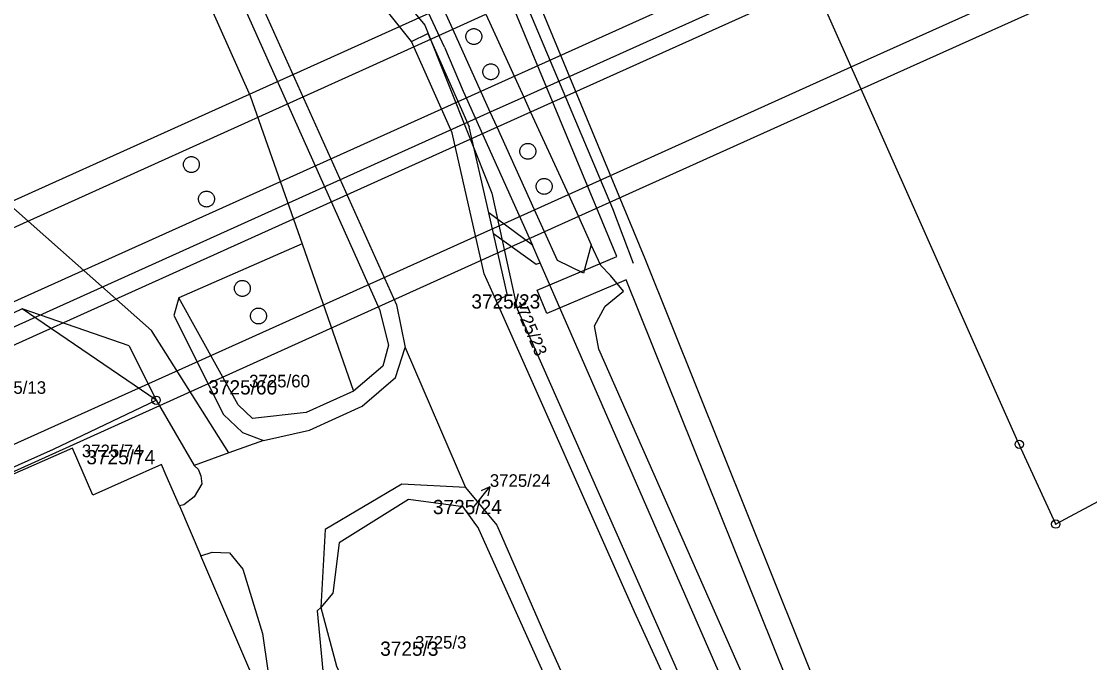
# Model space of a CAD drawing. Extents: x -755751 to -744370, y -967072 to -958435.
# Drawn here: x -747476.3 to -747348.7, y -965487.1 to -965410.5 of the extents above; entities that cross this region are included whole.
import ezdxf

# ---------------------------------------------------------------- set-up
doc = ezdxf.new("R2010")
doc.units = 0
for name, color, linetype in [('Vrstva 1', 7, 'Continuous'), ('Vrstva 13', 7, 'Continuous'), ('Vrstva 2', 7, 'Continuous'), ('Vrstva 3', 7, 'Continuous'), ('Vrstva 35', 7, 'Continuous'), ('Vrstva 4', 7, 'Continuous'), ('Vrstva 42', 7, 'Continuous'), ('Vrstva 50', 7, 'Continuous'), ('Vrstva 7', 7, 'Continuous'), ('Vrstva 8', 7, 'Continuous')]:
    doc.layers.add(name, color=color, linetype=linetype)

# ---------------------------------------------------------------- blocks, each defined once
blk = doc.blocks.new('1.05')
at = {"layer": 'Vrstva 8'}
for radius in [0.5, 0.0303]:
    blk.add_circle((0, 0), radius, dxfattribs=at)
blk = doc.blocks.new('1029')
at = {"layer": 'Vrstva 7'}
for p, q in [((0, 3.001), (-0.5, 2.001)), ((0, 0.001), (0, 3.001)), ((0, 3.001), (0.5, 2.001))]:
    blk.add_line(p, q, dxfattribs=at)

msp = doc.modelspace()

# ---------------------------------------------------------------- linework, layer by layer
at = {"layer": 'Vrstva 1'}
for points in [[(-747279.165, -965572.766), (-747279.19, -965572.72), (-747318.1, -965501.72), (-747320.58, -965502.66), (-747342.67, -965465.16), (-747352.78, -965470.55), (-747357.13, -965461.03), (-747376, -965418.63), (-747377.18, -965415.98), (-747381.59, -965406.09), (-747382.39, -965404.29), (-747386.82, -965394.33), (-747387.63, -965392.51), (-747387.99, -965391.72), (-747425.054, -965311.216)], [(-747580, -965419.59), (-747576.93, -965416.19), (-747570.41, -965408.98), (-747568.93, -965407.34), (-747555.66, -965395.12), (-747533.62, -965375.09), (-747516.44, -965363.14), (-747498.44, -965358.86), (-747484.39, -965361.2), (-747471.99, -965367.52), (-747464.29, -965374.98), (-747459.13, -965383.85), (-747452.93, -965401.54), (-747433.5, -965444.94), (-747432.43, -965449.21), (-747433.12, -965451.71), (-747436.62, -965454.67)], [(-747491.54, -965365.61), (-747474.4, -965371.21), (-747468.36, -965375.87), (-747448.92, -965419.41)], [(-747457, -965384.11), (-747451.17, -965400.56), (-747431.47, -965444.37), (-747430.45, -965449.46)], [(-747421.02, -965440.66), (-747424.84, -965423.83), (-747429.68, -965412.94), (-747437.34, -965403.35)], [(-747413.8, -965435.67), (-747414.99, -965433.04), (-747419.46, -965423.17), (-747420.28, -965421.37), (-747424.76, -965411.47), (-747425.95, -965408.84)], [(-747448.92, -965419.41), (-747442.75, -965437.1)], [(-747451.48, -965462.06), (-747460.72, -965447.46), (-747482.11, -965428.52)], [(-747366.16, -965557.09), (-747369.35, -965549.94), (-747370.82, -965539.46), (-747371.14, -965534.42), (-747371.37, -965533), (-747372.01, -965529.87), (-747376.13, -965520.36), (-747382.27, -965506.43), (-747407.33, -965449.67), (-747407.84, -965446.87), (-747406.56, -965444.53), (-747404.36, -965442.75), (-747405.91, -965440.89), (-747407.09, -965439.7), (-747408.25, -965437.2), (-747409.14, -965440.59), (-747412.27, -965439.07), (-747413.8, -965435.67)], [(-747442.75, -965437.1), (-747457.44, -965443.55)], [(-747442.75, -965437.1), (-747436.62, -965454.67)], [(-747379.96, -965638.42), (-747379, -965636.08), (-747376, -965630.46), (-747374.73, -965628.24), (-747372.46, -965624.92), (-747370.48, -965622.53), (-747367.24, -965618.87), (-747363.47, -965614.17), (-747360.75, -965609.99), (-747359.24, -965606.24), (-747357.29, -965597.23), (-747357.36, -965584.47), (-747361.56, -965572.07), (-747374.99, -965542.32), (-747403.05, -965481.03), (-747419.59, -965443.86), (-747421.02, -965440.66)], [(-747457.44, -965443.55), (-747458.06, -965445.66), (-747452.11, -965457.47)], [(-747450.38, -965456.32), (-747457.44, -965443.55)], [(-747460.17, -965455.76), (-747476.17, -965444.87), (-747488.08, -965450.59), (-747482.84, -965462.75), (-747501.29, -965470.38)], [(-747447.33, -965460.58), (-747441.86, -965459.33), (-747435.59, -965456.49), (-747431.61, -965453.05), (-747430.45, -965449.46)], [(-747430.45, -965449.46), (-747423.22, -965466.19)], [(-747436.62, -965454.67), (-747442.27, -965457.24), (-747448.67, -965457.93), (-747450.38, -965456.32)], [(-747499.76, -965473.81), (-747472.43, -965461.59), (-747460.17, -965455.76)], [(-747460.17, -965455.76), (-747455.63, -965463.54)], [(-747452.11, -965457.47), (-747449.87, -965459.63), (-747447.33, -965460.58)], [(-747457.39, -965468.38), (-747458.96, -965464.73), (-747459.51, -965463.44), (-747467.73, -965467.11), (-747470.15, -965461.48), (-747499.51, -965474.39), (-747500.68, -965474.9)], [(-747447.33, -965460.58), (-747451.48, -965462.06)], [(-747451.48, -965462.06), (-747455.63, -965463.54)], [(-747455.63, -965463.54), (-747455.16, -965463.98), (-747454.82, -965464.8), (-747454.69, -965465.75), (-747455.64, -965467.29), (-747456.87, -965468.27), (-747457.39, -965468.38)], [(-747423.22, -965466.19), (-747430.85, -965465.78), (-747440, -965471.21), (-747440.51, -965480.52)], [(-747423.22, -965466.19), (-747419.51, -965470.69), (-747413.64, -965484.08), (-747404.72, -965503.92), (-747389.22, -965538.34), (-747381.66, -965550.9)], [(-747381.66, -965550.9), (-747384.89, -965552.7), (-747391.1, -965539.02), (-747398.54, -965522.5), (-747406.47, -965504.9), (-747415.34, -965485.13), (-747421.64, -965471.15), (-747421.73, -965470.95), (-747422.02, -965470.6), (-747423.51, -965468.47), (-747424.37, -965468.36), (-747430.04, -965467.62), (-747438.32, -965472.78), (-747439.08, -965478.79), (-747440.51, -965480.52)], [(-747457.39, -965468.38), (-747454.84, -965474.34)], [(-747454.84, -965474.34), (-747453.48, -965473.89), (-747451.42, -965473.99), (-747449.81, -965475.94), (-747447.48, -965483.6), (-747446.82, -965488.02), (-747446.73, -965489.01), (-747446.71, -965493.04), (-747447.43, -965494.79), (-747447.46, -965504.16), (-747448.41, -965512.69), (-747448.97, -965516.92), (-747450.07, -965523.19), (-747450.59, -965525.31), (-747451.48, -965528.19), (-747452.83, -965532.13), (-747459.12, -965548.66), (-747459.42, -965549.29)], [(-747454.76, -965516.22), (-747454.1, -965511.36), (-747448.87, -965488.25), (-747454.84, -965474.34)], [(-747440.51, -965480.52), (-747440.94, -965480.91), (-747439.5, -965496.08), (-747440.8, -965515.35), (-747445.25, -965534.64), (-747451.82, -965553.58), (-747456.54, -965565.12)], [(-747440.51, -965480.52), (-747438.64, -965487.52), (-747436.48, -965491.83), (-747431.2, -965497.09)]]:
    msp.add_lwpolyline(points, dxfattribs=at)
at = {"layer": 'Vrstva 13'}
msp.add_lwpolyline([(-747331.13, -965546.93), (-747315.45, -965583.53), (-747318.21, -965584.71), (-747332.83, -965550.59), (-747357.69, -965558.3), (-747380.08, -965501.06), (-747404.05, -965441.38), (-747413.52, -965445.4), (-747414.7, -965442.64), (-747405.18, -965438.6), (-747420.33, -965402.04), (-747427.76, -965394.84), (-747437.48, -965383.95), (-747434.96, -965382.27), (-747417.79, -965400.32), (-747401.84, -965438.83), (-747377.3, -965499.96), (-747355.91, -965554.6)], close=True, dxfattribs=at)
at = {"layer": 'Vrstva 3'}
msp.add_lwpolyline([(-747475.524, -965310.657), (-747463.076, -965337.78), (-747443.661, -965378.272), (-747438.156, -965398.843), (-747428.072, -965411.013), (-747420.077, -965431.054), (-747417.066, -965444.853), (-747389.85, -965506.361), (-747363.472, -965564.291), (-747356.615, -965583.303), (-747355.471, -965592.352), (-747358.691, -965612.368), (-747371.15, -965609.362), (-747381.735, -965618.581), (-747393.483, -965621.91), (-747403.048, -965622.014), (-747420.59, -965617.228)], dxfattribs=at)
at = {"layer": 'Vrstva 35'}
msp.add_lwpolyline([(-747472.549, -965305.898), (-747472.22, -965306.61), (-747462.76, -965327.52), (-747453.81, -965347.07), (-747444.13, -965367.31), (-747436.22, -965383.1), (-747426.68, -965393.8), (-747419.06, -965401.18), (-747405.68, -965432.89), (-747403.23, -965439.404)], dxfattribs=at)
at = {"layer": 'Vrstva 4'}
for points in [[(-747377.18, -965415.98), (-747345.66, -965401.77)], [(-747425.73, -965413.62), (-747430.32, -965403.74)], [(-747382.39, -965404.29), (-747416.28, -965419.57)], [(-747344.47, -965404.41), (-747376, -965418.63)], [(-747381.59, -965406.09), (-747415.46, -965421.36)], [(-747425.95, -965408.84), (-747511.58, -965447.46)], [(-747424.76, -965411.47), (-747420.79, -965409.68)], [(-747420.79, -965409.68), (-747416.28, -965419.57)], [(-747510.38, -965450.13), (-747424.76, -965411.47)], [(-747429.68, -965412.94), (-747427.74, -965412)], [(-747427.74, -965412), (-747422.79, -965423.13)], [(-747425.73, -965413.62), (-747423.52, -965418.88)], [(-747410.96, -965431.22), (-747377.18, -965415.98)], [(-747423.52, -965418.88), (-747415.25, -965437.24)], [(-747416.28, -965419.57), (-747420.28, -965421.37)], [(-747416.28, -965419.57), (-747415.46, -965421.36)], [(-747376, -965418.63), (-747409.76, -965433.85)], [(-747420.28, -965421.37), (-747505.95, -965460)], [(-747415.46, -965421.36), (-747419.46, -965423.17)], [(-747415.46, -965421.36), (-747410.96, -965431.22)], [(-747419.46, -965423.17), (-747505.13, -965461.82)], [(-747420.45, -965433.4), (-747422.79, -965423.13)], [(-747414.99, -965433.04), (-747410.96, -965431.22)], [(-747410.96, -965431.22), (-747409.76, -965433.85)], [(-747500.73, -965471.63), (-747414.99, -965433.04)], [(-747415.25, -965437.24), (-747420.45, -965433.4)], [(-747419.91, -965435.87), (-747420.45, -965433.4)], [(-747409.76, -965433.85), (-747413.8, -965435.67)], [(-747409.76, -965433.85), (-747408.25, -965437.2)], [(-747413.8, -965435.67), (-747499.51, -965474.39)], [(-747418.24, -965443.28), (-747419.91, -965435.87)], [(-747419.91, -965435.87), (-747414.81, -965439.52)], [(-747414.31, -965439.35), (-747415.25, -965437.24)], [(-747414.81, -965439.52), (-747414.31, -965439.35)], [(-747373.33, -965533.21), (-747414.31, -965439.35)], [(-747418.24, -965443.28), (-747419.59, -965443.86)], [(-747463.37, -965449.26), (-747476.17, -965444.87)], [(-747463.37, -965449.26), (-747460.17, -965455.76)]]:
    msp.add_lwpolyline(points, dxfattribs=at)
for points in [[(-747422.24, -965411.4), (-747422.155, -965411.404), (-747422.07, -965411.415), (-747421.987, -965411.434), (-747421.906, -965411.461), (-747421.828, -965411.494), (-747421.753, -965411.534), (-747421.682, -965411.581), (-747421.615, -965411.635), (-747421.553, -965411.693), (-747421.497, -965411.758), (-747421.447, -965411.827), (-747421.403, -965411.9), (-747421.366, -965411.977), (-747421.336, -965412.056), (-747421.314, -965412.139), (-747421.299, -965412.222), (-747421.291, -965412.307), (-747421.291, -965412.393), (-747421.299, -965412.478), (-747421.314, -965412.561), (-747421.336, -965412.644), (-747421.366, -965412.723), (-747421.403, -965412.8), (-747421.447, -965412.873), (-747421.497, -965412.942), (-747421.553, -965413.007), (-747421.615, -965413.065), (-747421.682, -965413.119), (-747421.753, -965413.166), (-747421.828, -965413.206), (-747421.906, -965413.239), (-747421.987, -965413.266), (-747422.07, -965413.285), (-747422.155, -965413.296), (-747422.24, -965413.3), (-747422.325, -965413.296), (-747422.41, -965413.285), (-747422.493, -965413.266), (-747422.574, -965413.239), (-747422.652, -965413.206), (-747422.727, -965413.166), (-747422.798, -965413.119), (-747422.865, -965413.065), (-747422.927, -965413.007), (-747422.983, -965412.942), (-747423.033, -965412.873), (-747423.077, -965412.8), (-747423.114, -965412.723), (-747423.144, -965412.644), (-747423.166, -965412.561), (-747423.181, -965412.478), (-747423.189, -965412.393), (-747423.189, -965412.307), (-747423.181, -965412.222), (-747423.166, -965412.139), (-747423.144, -965412.056), (-747423.114, -965411.977), (-747423.077, -965411.9), (-747423.033, -965411.827), (-747422.983, -965411.758), (-747422.927, -965411.693), (-747422.865, -965411.635), (-747422.798, -965411.581), (-747422.727, -965411.534), (-747422.652, -965411.494), (-747422.574, -965411.461), (-747422.493, -965411.434), (-747422.41, -965411.415), (-747422.325, -965411.404)], [(-747420.21, -965415.61), (-747420.125, -965415.614), (-747420.04, -965415.625), (-747419.957, -965415.644), (-747419.876, -965415.671), (-747419.798, -965415.704), (-747419.723, -965415.744), (-747419.652, -965415.791), (-747419.585, -965415.845), (-747419.523, -965415.903), (-747419.467, -965415.968), (-747419.417, -965416.037), (-747419.373, -965416.11), (-747419.336, -965416.187), (-747419.306, -965416.266), (-747419.284, -965416.349), (-747419.269, -965416.432), (-747419.261, -965416.517), (-747419.261, -965416.603), (-747419.269, -965416.688), (-747419.284, -965416.771), (-747419.306, -965416.854), (-747419.336, -965416.933), (-747419.373, -965417.01), (-747419.417, -965417.083), (-747419.467, -965417.152), (-747419.523, -965417.217), (-747419.585, -965417.275), (-747419.652, -965417.329), (-747419.723, -965417.376), (-747419.798, -965417.416), (-747419.876, -965417.449), (-747419.957, -965417.476), (-747420.04, -965417.495), (-747420.125, -965417.506), (-747420.21, -965417.51), (-747420.295, -965417.506), (-747420.38, -965417.495), (-747420.463, -965417.476), (-747420.544, -965417.449), (-747420.622, -965417.416), (-747420.697, -965417.376), (-747420.768, -965417.329), (-747420.835, -965417.275), (-747420.897, -965417.217), (-747420.953, -965417.152), (-747421.003, -965417.083), (-747421.047, -965417.01), (-747421.084, -965416.933), (-747421.114, -965416.854), (-747421.136, -965416.771), (-747421.151, -965416.688), (-747421.159, -965416.603), (-747421.159, -965416.517), (-747421.151, -965416.432), (-747421.136, -965416.349), (-747421.114, -965416.266), (-747421.084, -965416.187), (-747421.047, -965416.11), (-747421.003, -965416.037), (-747420.953, -965415.968), (-747420.897, -965415.903), (-747420.835, -965415.845), (-747420.768, -965415.791), (-747420.697, -965415.744), (-747420.622, -965415.704), (-747420.544, -965415.671), (-747420.463, -965415.644), (-747420.38, -965415.625), (-747420.295, -965415.614)], [(-747415.79, -965425.1), (-747415.705, -965425.104), (-747415.62, -965425.115), (-747415.537, -965425.134), (-747415.456, -965425.161), (-747415.378, -965425.194), (-747415.303, -965425.234), (-747415.232, -965425.281), (-747415.165, -965425.335), (-747415.103, -965425.393), (-747415.047, -965425.458), (-747414.997, -965425.527), (-747414.953, -965425.6), (-747414.916, -965425.677), (-747414.886, -965425.756), (-747414.864, -965425.839), (-747414.849, -965425.922), (-747414.841, -965426.007), (-747414.841, -965426.093), (-747414.849, -965426.178), (-747414.864, -965426.261), (-747414.886, -965426.344), (-747414.916, -965426.423), (-747414.953, -965426.5), (-747414.997, -965426.573), (-747415.047, -965426.642), (-747415.103, -965426.707), (-747415.165, -965426.765), (-747415.232, -965426.819), (-747415.303, -965426.866), (-747415.378, -965426.906), (-747415.456, -965426.939), (-747415.537, -965426.966), (-747415.62, -965426.985), (-747415.705, -965426.996), (-747415.79, -965427), (-747415.875, -965426.996), (-747415.96, -965426.985), (-747416.043, -965426.966), (-747416.124, -965426.939), (-747416.202, -965426.906), (-747416.277, -965426.866), (-747416.348, -965426.819), (-747416.415, -965426.765), (-747416.477, -965426.707), (-747416.533, -965426.642), (-747416.583, -965426.573), (-747416.627, -965426.5), (-747416.664, -965426.423), (-747416.694, -965426.344), (-747416.716, -965426.261), (-747416.731, -965426.178), (-747416.739, -965426.093), (-747416.739, -965426.007), (-747416.731, -965425.922), (-747416.716, -965425.839), (-747416.694, -965425.756), (-747416.664, -965425.677), (-747416.627, -965425.6), (-747416.583, -965425.527), (-747416.533, -965425.458), (-747416.477, -965425.393), (-747416.415, -965425.335), (-747416.348, -965425.281), (-747416.277, -965425.234), (-747416.202, -965425.194), (-747416.124, -965425.161), (-747416.043, -965425.134), (-747415.96, -965425.115), (-747415.875, -965425.104)], [(-747455.96, -965426.68), (-747455.875, -965426.684), (-747455.79, -965426.695), (-747455.707, -965426.714), (-747455.626, -965426.741), (-747455.548, -965426.774), (-747455.473, -965426.814), (-747455.402, -965426.861), (-747455.335, -965426.915), (-747455.273, -965426.973), (-747455.217, -965427.038), (-747455.167, -965427.107), (-747455.123, -965427.18), (-747455.086, -965427.257), (-747455.056, -965427.336), (-747455.034, -965427.419), (-747455.019, -965427.502), (-747455.011, -965427.587), (-747455.011, -965427.673), (-747455.019, -965427.758), (-747455.034, -965427.841), (-747455.056, -965427.924), (-747455.086, -965428.003), (-747455.123, -965428.08), (-747455.167, -965428.153), (-747455.217, -965428.222), (-747455.273, -965428.287), (-747455.335, -965428.345), (-747455.402, -965428.399), (-747455.473, -965428.446), (-747455.548, -965428.486), (-747455.626, -965428.519), (-747455.707, -965428.546), (-747455.79, -965428.565), (-747455.875, -965428.576), (-747455.96, -965428.58), (-747456.045, -965428.576), (-747456.13, -965428.565), (-747456.213, -965428.546), (-747456.294, -965428.519), (-747456.372, -965428.486), (-747456.447, -965428.446), (-747456.518, -965428.399), (-747456.585, -965428.345), (-747456.647, -965428.287), (-747456.703, -965428.222), (-747456.753, -965428.153), (-747456.797, -965428.08), (-747456.834, -965428.003), (-747456.864, -965427.924), (-747456.886, -965427.841), (-747456.901, -965427.758), (-747456.909, -965427.673), (-747456.909, -965427.587), (-747456.901, -965427.502), (-747456.886, -965427.419), (-747456.864, -965427.336), (-747456.834, -965427.257), (-747456.797, -965427.18), (-747456.753, -965427.107), (-747456.703, -965427.038), (-747456.647, -965426.973), (-747456.585, -965426.915), (-747456.518, -965426.861), (-747456.447, -965426.814), (-747456.372, -965426.774), (-747456.294, -965426.741), (-747456.213, -965426.714), (-747456.13, -965426.695), (-747456.045, -965426.684)], [(-747413.85, -965429.29), (-747413.765, -965429.294), (-747413.68, -965429.305), (-747413.597, -965429.324), (-747413.516, -965429.351), (-747413.438, -965429.384), (-747413.363, -965429.424), (-747413.292, -965429.471), (-747413.225, -965429.525), (-747413.163, -965429.583), (-747413.107, -965429.648), (-747413.057, -965429.717), (-747413.013, -965429.79), (-747412.976, -965429.867), (-747412.946, -965429.946), (-747412.924, -965430.029), (-747412.909, -965430.112), (-747412.901, -965430.197), (-747412.901, -965430.283), (-747412.909, -965430.368), (-747412.924, -965430.451), (-747412.946, -965430.534), (-747412.976, -965430.613), (-747413.013, -965430.69), (-747413.057, -965430.763), (-747413.107, -965430.832), (-747413.163, -965430.897), (-747413.225, -965430.955), (-747413.292, -965431.009), (-747413.363, -965431.056), (-747413.438, -965431.096), (-747413.516, -965431.129), (-747413.597, -965431.156), (-747413.68, -965431.175), (-747413.765, -965431.186), (-747413.85, -965431.19), (-747413.935, -965431.186), (-747414.02, -965431.175), (-747414.103, -965431.156), (-747414.184, -965431.129), (-747414.262, -965431.096), (-747414.337, -965431.056), (-747414.408, -965431.009), (-747414.475, -965430.955), (-747414.537, -965430.897), (-747414.593, -965430.832), (-747414.643, -965430.763), (-747414.687, -965430.69), (-747414.724, -965430.613), (-747414.754, -965430.534), (-747414.776, -965430.451), (-747414.791, -965430.368), (-747414.799, -965430.283), (-747414.799, -965430.197), (-747414.791, -965430.112), (-747414.776, -965430.029), (-747414.754, -965429.946), (-747414.724, -965429.867), (-747414.687, -965429.79), (-747414.643, -965429.717), (-747414.593, -965429.648), (-747414.537, -965429.583), (-747414.475, -965429.525), (-747414.408, -965429.471), (-747414.337, -965429.424), (-747414.262, -965429.384), (-747414.184, -965429.351), (-747414.103, -965429.324), (-747414.02, -965429.305), (-747413.935, -965429.294)], [(-747454.15, -965430.8), (-747454.065, -965430.804), (-747453.98, -965430.815), (-747453.897, -965430.834), (-747453.816, -965430.861), (-747453.738, -965430.894), (-747453.663, -965430.934), (-747453.592, -965430.981), (-747453.525, -965431.035), (-747453.463, -965431.093), (-747453.407, -965431.158), (-747453.357, -965431.227), (-747453.313, -965431.3), (-747453.276, -965431.377), (-747453.246, -965431.456), (-747453.224, -965431.539), (-747453.209, -965431.622), (-747453.201, -965431.707), (-747453.201, -965431.793), (-747453.209, -965431.878), (-747453.224, -965431.961), (-747453.246, -965432.044), (-747453.276, -965432.123), (-747453.313, -965432.2), (-747453.357, -965432.273), (-747453.407, -965432.342), (-747453.463, -965432.407), (-747453.525, -965432.465), (-747453.592, -965432.519), (-747453.663, -965432.566), (-747453.738, -965432.606), (-747453.816, -965432.639), (-747453.897, -965432.666), (-747453.98, -965432.685), (-747454.065, -965432.696), (-747454.15, -965432.7), (-747454.235, -965432.696), (-747454.32, -965432.685), (-747454.403, -965432.666), (-747454.484, -965432.639), (-747454.562, -965432.606), (-747454.637, -965432.566), (-747454.708, -965432.519), (-747454.775, -965432.465), (-747454.837, -965432.407), (-747454.893, -965432.342), (-747454.943, -965432.273), (-747454.987, -965432.2), (-747455.024, -965432.123), (-747455.054, -965432.044), (-747455.076, -965431.961), (-747455.091, -965431.878), (-747455.099, -965431.793), (-747455.099, -965431.707), (-747455.091, -965431.622), (-747455.076, -965431.539), (-747455.054, -965431.456), (-747455.024, -965431.377), (-747454.987, -965431.3), (-747454.943, -965431.227), (-747454.893, -965431.158), (-747454.837, -965431.093), (-747454.775, -965431.035), (-747454.708, -965430.981), (-747454.637, -965430.934), (-747454.562, -965430.894), (-747454.484, -965430.861), (-747454.403, -965430.834), (-747454.32, -965430.815), (-747454.235, -965430.804)], [(-747449.87, -965441.47), (-747449.785, -965441.474), (-747449.7, -965441.485), (-747449.617, -965441.504), (-747449.536, -965441.531), (-747449.458, -965441.564), (-747449.383, -965441.604), (-747449.312, -965441.651), (-747449.245, -965441.705), (-747449.183, -965441.763), (-747449.127, -965441.828), (-747449.077, -965441.897), (-747449.033, -965441.97), (-747448.996, -965442.047), (-747448.966, -965442.126), (-747448.944, -965442.209), (-747448.929, -965442.292), (-747448.921, -965442.377), (-747448.921, -965442.463), (-747448.929, -965442.548), (-747448.944, -965442.631), (-747448.966, -965442.714), (-747448.996, -965442.793), (-747449.033, -965442.87), (-747449.077, -965442.943), (-747449.127, -965443.012), (-747449.183, -965443.077), (-747449.245, -965443.135), (-747449.312, -965443.189), (-747449.383, -965443.236), (-747449.458, -965443.276), (-747449.536, -965443.309), (-747449.617, -965443.336), (-747449.7, -965443.355), (-747449.785, -965443.366), (-747449.87, -965443.37), (-747449.955, -965443.366), (-747450.04, -965443.355), (-747450.123, -965443.336), (-747450.204, -965443.309), (-747450.282, -965443.276), (-747450.357, -965443.236), (-747450.428, -965443.189), (-747450.495, -965443.135), (-747450.557, -965443.077), (-747450.613, -965443.012), (-747450.663, -965442.943), (-747450.707, -965442.87), (-747450.744, -965442.793), (-747450.774, -965442.714), (-747450.796, -965442.631), (-747450.811, -965442.548), (-747450.819, -965442.463), (-747450.819, -965442.377), (-747450.811, -965442.292), (-747450.796, -965442.209), (-747450.774, -965442.126), (-747450.744, -965442.047), (-747450.707, -965441.97), (-747450.663, -965441.897), (-747450.613, -965441.828), (-747450.557, -965441.763), (-747450.495, -965441.705), (-747450.428, -965441.651), (-747450.357, -965441.604), (-747450.282, -965441.564), (-747450.204, -965441.531), (-747450.123, -965441.504), (-747450.04, -965441.485), (-747449.955, -965441.474)], [(-747447.95, -965444.76), (-747447.865, -965444.764), (-747447.78, -965444.775), (-747447.697, -965444.794), (-747447.616, -965444.821), (-747447.538, -965444.854), (-747447.463, -965444.894), (-747447.392, -965444.941), (-747447.325, -965444.995), (-747447.263, -965445.053), (-747447.207, -965445.118), (-747447.157, -965445.187), (-747447.113, -965445.26), (-747447.076, -965445.337), (-747447.046, -965445.416), (-747447.024, -965445.499), (-747447.009, -965445.582), (-747447.001, -965445.667), (-747447.001, -965445.753), (-747447.009, -965445.838), (-747447.024, -965445.921), (-747447.046, -965446.004), (-747447.076, -965446.083), (-747447.113, -965446.16), (-747447.157, -965446.233), (-747447.207, -965446.302), (-747447.263, -965446.367), (-747447.325, -965446.425), (-747447.392, -965446.479), (-747447.463, -965446.526), (-747447.538, -965446.566), (-747447.616, -965446.599), (-747447.697, -965446.626), (-747447.78, -965446.645), (-747447.865, -965446.656), (-747447.95, -965446.66), (-747448.035, -965446.656), (-747448.12, -965446.645), (-747448.203, -965446.626), (-747448.284, -965446.599), (-747448.362, -965446.566), (-747448.437, -965446.526), (-747448.508, -965446.479), (-747448.575, -965446.425), (-747448.637, -965446.367), (-747448.693, -965446.302), (-747448.743, -965446.233), (-747448.787, -965446.16), (-747448.824, -965446.083), (-747448.854, -965446.004), (-747448.876, -965445.921), (-747448.891, -965445.838), (-747448.899, -965445.753), (-747448.899, -965445.667), (-747448.891, -965445.582), (-747448.876, -965445.499), (-747448.854, -965445.416), (-747448.824, -965445.337), (-747448.787, -965445.26), (-747448.743, -965445.187), (-747448.693, -965445.118), (-747448.637, -965445.053), (-747448.575, -965444.995), (-747448.508, -965444.941), (-747448.437, -965444.894), (-747448.362, -965444.854), (-747448.284, -965444.821), (-747448.203, -965444.794), (-747448.12, -965444.775), (-747448.035, -965444.764)]]:
    msp.add_lwpolyline(points, close=True, dxfattribs=at)
at = {"layer": 'Vrstva 42'}
msp.add_line((-747355.776, -965389.319), (-747516.15, -965461.6), dxfattribs=at)
at = {"layer": 'Vrstva 7'}
msp.add_lwpolyline([(-747422.23, -965468.51), (-747422.19, -965468.46)], dxfattribs=at)

# ---------------------------------------------------------------- block references
at = {"layer": 'Vrstva 7', "rotation": -37.999999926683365}
msp.add_blockref('1029', (-747422.19, -965468.46), dxfattribs=at)
at = {"layer": 'Vrstva 8'}
for p in [(-747460.17, -965455.76), (-747357.13, -965461.03), (-747352.78, -965470.55)]:
    msp.add_blockref('1.05', p, dxfattribs=at)

# ---------------------------------------------------------------- texts
at = {"layer": 'Vrstva 2'}
msp.add_text('3725/23', height=1.5, rotation=293, dxfattribs=at).set_placement((-747417.64, -965443.97))
for s, p in [('3725/60', (-747449.06, -965454.23)), ('3725/13', (-747480.55, -965455)), ('3725/74', (-747469.032, -965462.56)), ('3725/24', (-747420.33, -965466.1)), ('3725/3', (-747429.26, -965485.42))]:
    msp.add_text(s, height=1.5, dxfattribs=at).set_placement(p)
at = {"layer": 'Vrstva 50'}
for s, p in [('3725/23', (-747422.535, -965444.82)), ('3725/60', (-747453.937, -965455.08)), ('3725/74', (-747468.495, -965463.41)), ('3725/24', (-747427.125, -965469.36)), ('3725/3', (-747433.417, -965486.27))]:
    msp.add_text(s, height=1.7, dxfattribs=at).set_placement(p)

doc.saveas('drawing.dxf')
